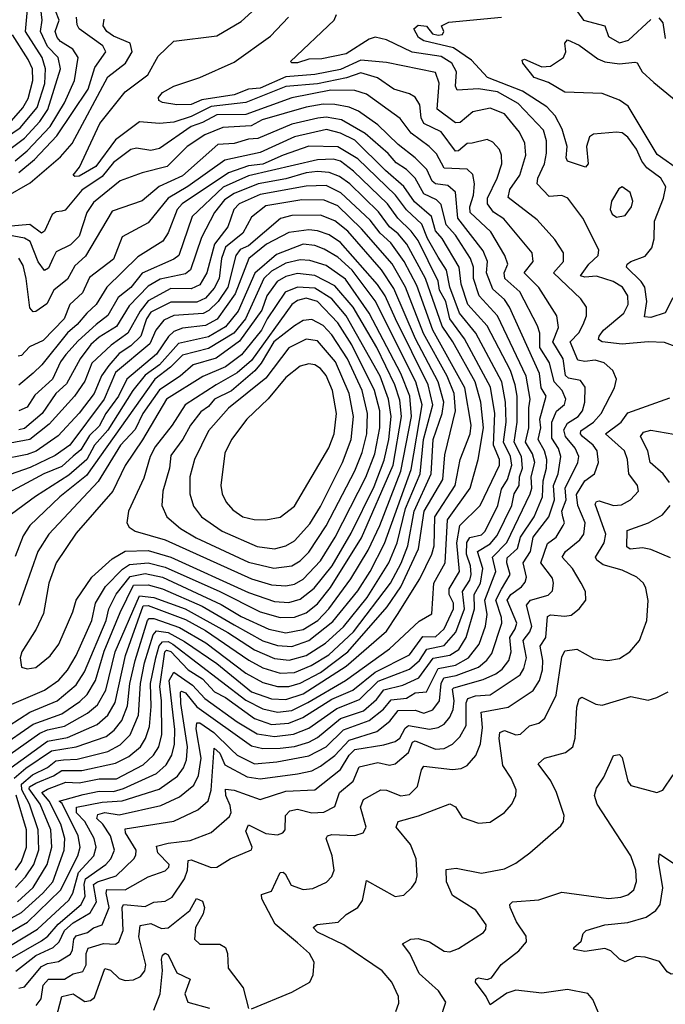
# Model space of a CAD drawing. Extents: x 1550320 to 1685906, y 509093 to 640511.
# Tile 459 of 532: x 1677699 to 1679945, y 588158 to 591586. Entities that reach past the tile are written whole.
import ezdxf

# ---------------------------------------------------------------- set-up
doc = ezdxf.new("R2010")
doc.units = 0

msp = doc.modelspace()

# ---------------------------------------------------------------- linework, layer by layer
at = {"layer": '0CON20XD'}
for points in [[(1677622.2, 591157.8), (1677699.8, 591210.2), (1677759.3, 591280.7), (1677786.1, 591363.9), (1677788.8, 591415), (1677776.2, 591455), (1677718.5, 591545), (1677727.1, 591635)], [(1677664.1, 591135.9), (1677715, 591174.3), (1677768.2, 591231.8), (1677796.6, 591273.4), (1677840.3, 591415), (1677832.8, 591455), (1677795, 591492.9), (1677771, 591545), (1677776.6, 591585), (1677770.7, 591635)], [(1677683.2, 591095), (1677725, 591130.1), (1677805, 591214.1), (1677855, 591297.2), (1677888.8, 591375), (1677901.5, 591455), (1677883.7, 591483.7), (1677840.5, 591510.5), (1677828.8, 591525), (1677822.2, 591545), (1677836.1, 591585), (1677822.7, 591617.3)], [(1677756, 588154), (1677772.8, 588177.2), (1677780.5, 588225), (1677799.1, 588245), (1677854.4, 588245), (1677885, 588264.5), (1677918.3, 588271.7), (1677930.1, 588295), (1677929.4, 588335), (1677936.9, 588353.1), (1677990.6, 588369.4), (1678032, 588368), (1678043.8, 588376.1), (1678058.5, 588415), (1678055.1, 588494.9), (1678060, 588505), (1678135, 588498.8), (1678165, 588513.2), (1678205, 588517.7), (1678229.3, 588530.7), (1678271.5, 588595), (1678282.6, 588625), (1678285, 588659), (1678295, 588661), (1678365, 588634.1), (1678384.3, 588635.7), (1678430.8, 588665), (1678504.6, 588695.4), (1678507.1, 588705), (1678485, 588761.2), (1678495, 588783.1), (1678555, 588752.6), (1678595, 588748.4), (1678614.3, 588755), (1678622.1, 588765), (1678623.7, 588815), (1678638.4, 588831.6), (1678665, 588837.8), (1678715, 588824.4), (1678757.2, 588827.2), (1678795, 588847.3), (1678811.2, 588895), (1678858.7, 588935), (1678880, 588985), (1678945, 589000.2), (1678985, 588991), (1679004.8, 588995.2), (1679050.9, 589035), (1679065, 589071), (1679074.1, 589075.9), (1679145, 589045.9), (1679175, 589048.9), (1679205, 589064.3), (1679230.2, 589089.8), (1679251.5, 589128.5), (1679252.5, 589207.5), (1679257.6, 589222.4), (1679285, 589232.6), (1679335, 589235.5), (1679439.6, 589305), (1679452.4, 589327.6), (1679461.6, 589365), (1679450.3, 589425), (1679473.6, 589455), (1679481, 589475), (1679462.3, 589547.7), (1679476.2, 589565), (1679537.4, 589582.6), (1679552.1, 589597.9), (1679556.3, 589625), (1679552.1, 589642.1), (1679512.3, 589695), (1679535, 589762.5), (1679564.7, 589785), (1679590, 589825), (1679593.8, 589835), (1679588.3, 589855), (1679584.9, 589875), (1679599.7, 589915), (1679596.1, 589955), (1679640, 590045), (1679643.8, 590065), (1679630.9, 590095), (1679597.1, 590135), (1679592.2, 590157.8), (1679605, 590181.8), (1679641.9, 590205), (1679657.2, 590225), (1679664.8, 590254.8), (1679666.5, 590306.5), (1679650, 590330), (1679608.5, 590338.5), (1679597.2, 590347.2), (1679589.2, 590405), (1679553.9, 590465), (1679573.4, 590515), (1679567.6, 590555), (1679504.3, 590654.3), (1679453.6, 590705), (1679485.2, 590745), (1679481.3, 590775), (1679383.5, 590893.5), (1679346.8, 590916.8), (1679325.9, 590945), (1679326.6, 590965), (1679359.7, 591035), (1679375.7, 591085), (1679375.3, 591115), (1679368.1, 591135), (1679345, 591160.4), (1679325, 591169.3), (1679273.1, 591156.9), (1679255, 591155.7), (1679225, 591130), (1679215, 591129.2), (1679165, 591196), (1679104.8, 591225), (1679096, 591245), (1679090.4, 591290.4), (1679075, 591316.7), (1679055, 591328.8), (1679000.6, 591345), (1678943.6, 591383.6), (1678885, 591402), (1678835.6, 591384.4), (1678735, 591363.5), (1678625, 591354.2), (1678485, 591298.6), (1678365, 591283.7), (1678295, 591249.5), (1678235, 591229.6), (1678185.2, 591225.2), (1678115, 591230.6), (1678031.9, 591168.1), (1677963.7, 591075), (1677905, 591042), (1677890.4, 591040.4), (1677884.3, 591045), (1677907.2, 591072.8), (1677977.3, 591225), (1678066.1, 591335), (1678144.7, 591395), (1678180.7, 591459.3), (1678235, 591511.8), (1678385, 591530), (1678469.4, 591580.6), (1678518.5, 591625)], [(1679624.8, 591634.8), (1679660.5, 591585), (1679734.4, 591565), (1679747.4, 591527.4), (1679785, 591506.4), (1679816.7, 591515), (1679895, 591586.9)], [(1677650.1, 590969.9), (1677735, 591018.1), (1677840.6, 591109.4), (1677881.7, 591155), (1678005, 591387.9), (1678066.3, 591435), (1678090, 591475), (1678083.4, 591505), (1678025, 591528.7), (1678001.8, 591545), (1677989.3, 591565), (1677992.2, 591587.8)], [(1677695, 591053.9), (1677750.1, 591099.9), (1677827.8, 591182.2), (1677937, 591345), (1677960.5, 591419.5), (1677998.2, 591475), (1677988.4, 591495), (1677905.4, 591555), (1677898.8, 591568.8), (1677896.7, 591595)], [(1678505, 588142), (1678645, 588200.4), (1678708, 588235), (1678719.7, 588260.3), (1678723.1, 588305), (1678706.5, 588335), (1678665, 588372.2), (1678587.1, 588437.1), (1678540.8, 588525), (1678540.1, 588539.9), (1678575, 588551.5), (1678605, 588616.7), (1678615, 588618.1), (1678621.8, 588611.8), (1678643, 588573), (1678685, 588557.9), (1678718.3, 588561.7), (1678766.6, 588583.4), (1678785, 588602.9), (1678792.7, 588625), (1678786.3, 588675), (1678765.4, 588735), (1678769.4, 588745), (1678785, 588749.3), (1678864.1, 588745.9), (1678894.2, 588755), (1678904.6, 588775.4), (1678884.8, 588845), (1678895, 588871.1), (1678955, 588905.3), (1678975, 588904.1), (1679025, 588883.8), (1679055, 588888.8), (1679083, 588917), (1679096.6, 588975), (1679105, 588987.3), (1679204.3, 588975.7), (1679235, 588978.8), (1679255, 588989.2), (1679285.5, 589024.5), (1679302.3, 589065), (1679308.6, 589121.4), (1679304.4, 589175), (1679335, 589181.1), (1679397.9, 589192.1), (1679485, 589250.9), (1679506.7, 589285), (1679517.6, 589322.4), (1679519.3, 589355), (1679509.3, 589405), (1679529.3, 589435), (1679535, 589508.5), (1679545.3, 589514.7), (1679595, 589509.3), (1679616.9, 589513.1), (1679645.5, 589535), (1679668.1, 589565), (1679666.9, 589595), (1679652.5, 589625), (1679621.7, 589675), (1679586.2, 589715), (1679598.1, 589735), (1679647.5, 589775), (1679661, 589795), (1679666.4, 589835), (1679640, 589895), (1679636.5, 589933.5), (1679665, 589980.9), (1679698.3, 590005), (1679713, 590045), (1679708.1, 590085), (1679694.4, 590105), (1679657.2, 590135), (1679649.5, 590145), (1679651, 590155), (1679694.5, 590185.5), (1679721.3, 590215), (1679768.2, 590305), (1679774.6, 590335), (1679762.7, 590365), (1679731.7, 590391.7), (1679701, 590401), (1679665, 590396.6), (1679640.9, 590400.9), (1679614, 590465), (1679643.6, 590496.4), (1679659.1, 590525), (1679671.2, 590555), (1679670.8, 590585), (1679651.2, 590615), (1679556.2, 590705), (1679590.9, 590745), (1679591.2, 590775), (1679561.1, 590821.1), (1679499, 590889), (1679397.6, 590967.6), (1679404.1, 590995), (1679439, 591045), (1679459.3, 591115), (1679456.4, 591156.4), (1679438.1, 591195), (1679385, 591259), (1679335, 591278.3), (1679275, 591265.7), (1679231.7, 591228.3), (1679215, 591227.2), (1679150.9, 591275), (1679158.3, 591365), (1679145, 591402.2), (1678975, 591437.4), (1678885, 591445.5), (1678815, 591413.5), (1678725, 591395.7), (1678625, 591387.6), (1678535, 591347.5), (1678495, 591344.1), (1678444.4, 591325), (1678332.6, 591307.4), (1678295, 591291.3), (1678245, 591290.2), (1678195, 591297.6), (1678182.3, 591305), (1678181.6, 591315), (1678195, 591332.9), (1678235.4, 591354.6), (1678325, 591384.6), (1678445, 591438), (1678571.2, 591528.8), (1678633.3, 591595)], [(1679884.8, 590465.2), (1679795, 590457.2), (1679725.2, 590465.2), (1679712.7, 590472.7), (1679714.3, 590485), (1679729.3, 590505), (1679800.8, 590565), (1679815.7, 590595), (1679814.8, 590624.8), (1679795.8, 590655), (1679763.6, 590675), (1679705, 590693.9), (1679665, 590690), (1679650.4, 590695), (1679678.6, 590735), (1679710.9, 590765), (1679713.2, 590785), (1679657.5, 590895), (1679606.2, 590965), (1679585, 590974.7), (1679541, 590971), (1679499.4, 591015), (1679501, 591035), (1679524.1, 591085), (1679531.8, 591121.8), (1679531.6, 591165), (1679521.5, 591201.5), (1679433.3, 591295), (1679361.1, 591335), (1679294.6, 591345.4), (1679221.1, 591341.1), (1679215.2, 591355.2), (1679218.5, 591405), (1679202.3, 591435), (1679165, 591458.6), (1679063.7, 591473.7), (1678975, 591516.3), (1678935, 591525.3), (1678915, 591519.2), (1678835, 591467.2), (1678750.2, 591449.8), (1678705, 591448.9), (1678665, 591436.6), (1678645.7, 591435.7), (1678641.1, 591441.1), (1678793.1, 591585), (1678800.6, 591605)], [(1679971.5, 590618.5), (1679944.2, 590565.8), (1679895, 590549.2), (1679872.1, 590552.1), (1679881.1, 590605), (1679873.6, 590655), (1679861.1, 590675), (1679809.7, 590725), (1679812.2, 590735), (1679825, 590744.4), (1679875, 590763.4), (1679898.2, 590791.8), (1679906.2, 590823.8), (1679907.6, 590885), (1679939, 590965), (1679947.1, 591005), (1679929.7, 591035), (1679881.2, 591071.2), (1679863.3, 591093.3), (1679845, 591135.4), (1679815, 591176.9), (1679795, 591192.1), (1679775, 591195.4), (1679695, 591187.5), (1679680.9, 591179.1), (1679670.5, 591145), (1679676.3, 591085), (1679667.6, 591072.4), (1679605, 591094), (1679600.5, 591105), (1679604, 591145), (1679586.1, 591205), (1679561.5, 591251.5), (1679533.1, 591283.1), (1679447.9, 591337.9), (1679326.4, 591385), (1679270.4, 591445), (1679208, 591488), (1679105, 591512.3), (1679085.9, 591525), (1679069.4, 591555), (1679085, 591567.9), (1679114.4, 591564.4), (1679135, 591536.7), (1679155, 591532.5), (1679169.4, 591535), (1679174.4, 591545), (1679165.7, 591565), (1679191.7, 591578.3), (1679375, 591595.4)], [(1679922.9, 591592.9), (1679936, 591575), (1679945, 591521.2)], [(1677662.4, 591225), (1677709.9, 591280.1), (1677727.5, 591312.5), (1677744.2, 591375), (1677742.6, 591415), (1677728.2, 591448.2), (1677673.7, 591533.7)], [(1679999.1, 591059.1), (1679916.7, 591116.7), (1679815.8, 591285.8), (1679785, 591305.9), (1679725, 591329.8), (1679595, 591334.6), (1679538, 591368), (1679488.1, 591385), (1679449.2, 591435), (1679446.7, 591445), (1679455, 591449.2), (1679515, 591422.5), (1679545.7, 591424.3), (1679591.2, 591455), (1679599.2, 591475), (1679595.8, 591505), (1679605, 591516.5), (1679645, 591497.2), (1679709.6, 591449.6), (1679735, 591439.2), (1679785, 591432.2), (1679839.1, 591439.1), (1679846.7, 591436.7), (1679864.7, 591405), (1679905, 591367.7), (1680055, 591244.8)], [(1677695, 588214.8), (1677715, 588219), (1677775, 588290.1), (1677795, 588300.4), (1677833.2, 588306.8), (1677875, 588332.6), (1677882.5, 588347.5), (1677886.5, 588385), (1677895, 588397), (1677935, 588408.2), (1677955, 588423.8), (1677985, 588435.3), (1678010, 588495), (1677999.6, 588545), (1678002.3, 588557.7), (1678065, 588556.1), (1678145, 588601.7), (1678205, 588623.1), (1678217.5, 588635), (1678218.8, 588645), (1678178.9, 588685), (1678175, 588708.8), (1678215, 588719.6), (1678291.4, 588728.6), (1678365, 588755.8), (1678428, 588812), (1678433.9, 588826.1), (1678430.5, 588850.5), (1678415.9, 588885), (1678415, 588906.9), (1678445, 588903.5), (1678535, 588871.2), (1678625, 588900.1), (1678725, 588904.4), (1678814.7, 588975.3), (1678845.4, 589025), (1678865, 589045.4), (1678965, 589061.1), (1679005, 589073.5), (1679021.5, 589085), (1679039.9, 589120.1), (1679051.7, 589128.3), (1679125, 589115.5), (1679155, 589121.9), (1679175, 589133.9), (1679195, 589157.6), (1679207, 589185), (1679210.3, 589215), (1679204.9, 589255), (1679209.5, 589260.5), (1679311.4, 589288.6), (1679355, 589308.8), (1679377.7, 589325), (1679400.3, 589355), (1679409, 589385), (1679403.6, 589435), (1679422.9, 589465), (1679427.9, 589485), (1679394.9, 589565), (1679407.2, 589585), (1679445, 589611.3), (1679457.4, 589627.4), (1679461.9, 589645), (1679450.6, 589695), (1679475.6, 589735), (1679485.4, 589785), (1679539.9, 589855), (1679559.9, 589915), (1679555.9, 589965), (1679571.8, 590005), (1679581.8, 590065), (1679573.4, 590093.4), (1679549.7, 590129.7), (1679550.4, 590185), (1679566.9, 590223.1), (1679593.8, 590246.2), (1679598.3, 590265), (1679586.3, 590295), (1679558.3, 590325), (1679542.1, 590392), (1679508.5, 590445), (1679508.4, 590495), (1679500.2, 590520.2), (1679439.2, 590639.2), (1679386.6, 590685), (1679384.2, 590705), (1679396.8, 590735), (1679386.8, 590765), (1679337.6, 590847.6), (1679265.5, 590915), (1679264.3, 590935), (1679277.8, 590975), (1679281.4, 591015), (1679275, 591047.5), (1679255, 591066.1), (1679175, 591069), (1679148.9, 591118.9), (1679123.7, 591145), (1679061.1, 591191.1), (1679022.8, 591242.8), (1678905, 591327), (1678865, 591340), (1678781.6, 591341.6), (1678645, 591314.1), (1678485, 591256.8), (1678385, 591255.6), (1678335, 591228.4), (1678295, 591214.6), (1678185, 591137.4), (1678155, 591130.8), (1678105, 591138.9), (1678085, 591134.2), (1678025, 591089), (1677985, 591040.9), (1677915, 590992.4), (1677856.8, 590923.2), (1677845, 590920), (1677825, 590917.7), (1677811.6, 590908.4), (1677785, 590850), (1677775, 590842.8), (1677733.3, 590873.4), (1677655, 590866.6)], [(1677685, 588274), (1677755, 588327.5), (1677815, 588355.4), (1677835.4, 588375), (1677855, 588415.1), (1677885, 588441.2), (1677943.9, 588476.1), (1677965.4, 588515), (1677955.4, 588575), (1677968.8, 588585), (1678034.1, 588605.9), (1678095.3, 588665), (1678103.1, 588676.9), (1678103.9, 588695), (1678066.2, 588755), (1678065, 588769.3), (1678235, 588795.2), (1678318.8, 588835), (1678354, 588866), (1678365, 588903.8), (1678375, 589050), (1678395, 589032.2), (1678412.4, 588992.3), (1678489.6, 588949.6), (1678535, 588942.8), (1678665, 588960.7), (1678715, 588970.6), (1678745, 588987.4), (1678795, 589024.2), (1678845, 589078.2), (1678941.5, 589108.5), (1678986, 589144), (1679015, 589181.3), (1679075, 589182), (1679105, 589172.1), (1679136.1, 589183.9), (1679159.5, 589215), (1679164.9, 589275.1), (1679174.3, 589295), (1679216.7, 589303.3), (1679295, 589332.2), (1679324.1, 589355.9), (1679340.9, 589379.1), (1679375.8, 589485), (1679375.4, 589505), (1679354.7, 589564.7), (1679375, 589603.5), (1679404.9, 589655), (1679393.1, 589695), (1679395, 589712.5), (1679430.6, 589745), (1679440.5, 589785), (1679488.5, 589855), (1679518.2, 589925), (1679519.7, 589980.3), (1679531.8, 590025), (1679532.4, 590055), (1679524.9, 590085), (1679502.1, 590125), (1679511.4, 590165), (1679508.3, 590195), (1679530.3, 590275), (1679512.9, 590305), (1679506.7, 590355), (1679403.1, 590585), (1679385, 590612.3), (1679345, 590647.8), (1679322.6, 590705), (1679325.8, 590745), (1679311.4, 590781.4), (1679223.3, 590895), (1679215, 590986.2), (1679188.8, 591008.8), (1679145.4, 591015.4), (1679134, 591024), (1679115.1, 591065.1), (1679075, 591105.2), (1679015, 591151.7), (1678945, 591220.9), (1678877.6, 591267.6), (1678845, 591282.2), (1678795, 591291), (1678755, 591292.2), (1678695, 591281.5), (1678541.8, 591238.2), (1678503.5, 591216.5), (1678405, 591211.1), (1678342.6, 591185), (1678281, 591145), (1678211.8, 591075), (1678125, 591053.8), (1678047.9, 591025), (1677955, 590949.4), (1677932.6, 590915), (1677905, 590833.2), (1677875, 590802.3), (1677825, 590777.9), (1677814.2, 590755)], [(1677665, 588316.5), (1677775, 588378.8), (1677796.9, 588395), (1677832.5, 588437.5), (1677912.2, 588505), (1677925.9, 588535), (1677922.8, 588575), (1677927.5, 588595), (1677998.7, 588645), (1678015.9, 588665), (1678028.4, 588695), (1678014.5, 588745), (1677988.3, 588785), (1677966.8, 588805), (1677971, 588819), (1677995, 588826.4), (1678045, 588817.7), (1678189.3, 588850.7), (1678255, 588880.7), (1678305, 588920.8), (1678320.7, 588955), (1678330.1, 589015), (1678312.7, 589117.3), (1678315, 589138.3), (1678325, 589138.4), (1678374.2, 589104.2), (1678434.4, 589045), (1678455.3, 589025), (1678515, 588995.5), (1678592.7, 589002.7), (1678705, 589023.1), (1678765, 589054), (1678825, 589113.9), (1678914, 589146), (1678964, 589186), (1678991.6, 589218.4), (1679045, 589224.1), (1679075, 589242.1), (1679114, 589246), (1679155, 589327.8), (1679215, 589338.8), (1679260.5, 589365), (1679297.5, 589412.5), (1679319, 589475), (1679324.9, 589515.1), (1679317.5, 589565), (1679355.6, 589665), (1679343.5, 589715), (1679393.9, 589766.1), (1679475, 589935.3), (1679481, 589955), (1679477.9, 589995), (1679490.5, 590045), (1679483, 590075), (1679458.3, 590115), (1679470, 590165), (1679469.5, 590235), (1679475.1, 590265), (1679460.5, 590345), (1679361.1, 590555), (1679297.5, 590625), (1679277.7, 590685), (1679277.4, 590725), (1679267.3, 590755), (1679215, 590836.7), (1679182.1, 590872.1), (1679165, 590942.9), (1679148.9, 590958.9), (1679105, 590980.2), (1679074.9, 591034.9), (1679044.6, 591064.6), (1679008.5, 591088.5), (1678980.9, 591120.9), (1678900.7, 591190.7), (1678817.7, 591237.7), (1678765, 591247.1), (1678736.2, 591243.8), (1678645, 591222.3), (1678527.1, 591172.9), (1678495, 591170.6), (1678445, 591154.9), (1678387.6, 591152.4), (1678265, 591042.4), (1678184.4, 591005.6), (1678124.5, 590955.5), (1678020.6, 590919.4), (1677927.5, 590762.5), (1677890.8, 590729.2), (1677865, 590683.2), (1677817.8, 590645), (1677792.5, 590597.5), (1677755, 590570.7), (1677745, 590569.6), (1677733.5, 590583.5), (1677721.3, 590685), (1677710.1, 590730.1), (1677695.9, 590755.9)], [(1677666.7, 588363.3), (1677760.8, 588419.2), (1677869, 588521), (1677883.5, 588545), (1677903, 588617), (1677957.1, 588675), (1677964.3, 588705), (1677958.1, 588735), (1677925.6, 588795), (1677896.4, 588825), (1677896, 588844), (1677985, 588862.2), (1678055, 588866), (1678183.4, 588906.6), (1678247.3, 588952.7), (1678268.3, 588981.7), (1678279, 589009), (1678282.5, 589055), (1678258.9, 589205), (1678257.5, 589245), (1678262.1, 589247.9), (1678275, 589242.1), (1678315, 589194.4), (1678505, 589058.6), (1678545, 589049.1), (1678605, 589049.9), (1678655, 589056), (1678705, 589071.2), (1678735, 589086.8), (1678815, 589152.9), (1678895, 589180.2), (1678940.4, 589219.6), (1678965, 589252.8), (1679031.3, 589268.7), (1679087.9, 589295), (1679137.2, 589362.8), (1679195, 589373.8), (1679226.7, 589393.3), (1679252.5, 589435), (1679281.6, 589535), (1679279.6, 589585), (1679301.6, 589625), (1679310.5, 589675), (1679291, 589735), (1679335, 589761.2), (1679359.5, 589790.5), (1679411, 589895), (1679419, 589935), (1679436.3, 589965), (1679438, 589995), (1679448.1, 590025), (1679444.1, 590065), (1679418.6, 590115), (1679429.3, 590185), (1679428.9, 590275), (1679422.5, 590315), (1679405.8, 590365), (1679325, 590521), (1679258.2, 590595), (1679234.2, 590665), (1679228.2, 590725), (1679168.6, 590825), (1679145, 590851.2), (1679131.1, 590901.1), (1679072.7, 590952.7), (1679035.6, 591005.6), (1678971.9, 591061.9), (1678865, 591166.4), (1678815, 591191.5), (1678766, 591204), (1678655, 591178.4), (1678535, 591124.6), (1678412.9, 591097.1), (1678283.9, 591006.1), (1678215, 590965.4), (1678145, 590879.2), (1678055, 590830.3), (1678025, 590752.8), (1677941, 590689), (1677916.8, 590635), (1677873.3, 590595), (1677853.7, 590545), (1677780.2, 590469.8), (1677732.8, 590447.2), (1677705, 590417.5), (1677693.1, 590415)], [(1677643, 588397), (1677726.2, 588443.8), (1677841, 588555), (1677900.3, 588675), (1677908.6, 588705), (1677901.6, 588745), (1677846.7, 588856.7), (1677835.7, 588865), (1677918.9, 588888.9), (1677975, 588900.6), (1678025, 588899.2), (1678060.3, 588909.7), (1678175, 588961.4), (1678208.1, 588991.9), (1678228.1, 589025), (1678236.7, 589063.3), (1678238, 589115), (1678218.8, 589285), (1678235, 589314.8), (1678299.5, 589269.5), (1678342.3, 589222.3), (1678455, 589142.1), (1678525, 589100.2), (1678585, 589090.6), (1678651, 589099), (1678705, 589119.9), (1678801.8, 589188.2), (1678880.8, 589219.2), (1678946.4, 589283.6), (1679055.2, 589324.8), (1679089.7, 589355), (1679115, 589394.9), (1679175, 589407.8), (1679216.5, 589453.5), (1679246, 589535), (1679238.7, 589595), (1679264.4, 589635), (1679269.4, 589655), (1679267, 589685), (1679253.6, 589725), (1679254.1, 589765.9), (1679265, 589783), (1679305, 589792.6), (1679317.8, 589805), (1679362.7, 589895), (1679375, 589951.3), (1679396, 589985), (1679410.6, 590035), (1679406.2, 590065), (1679382.5, 590115), (1679390.9, 590185), (1679389.1, 590255), (1679376, 590325), (1679285.1, 590495.1), (1679228.4, 590565), (1679195.3, 590655), (1679184.1, 590714.1), (1679155, 590759.4), (1679117.6, 590825), (1679097.9, 590875), (1679043.9, 590923.9), (1679005.7, 590975), (1678875, 591102.4), (1678805, 591144.1), (1678705, 591146.2), (1678614.9, 591115.1), (1678545, 591083.1), (1678495, 591077.3), (1678425, 591052.8), (1678263.8, 590945), (1678246, 590925), (1678215.4, 590844.6), (1678196.2, 590815), (1678109.6, 590760.4), (1678001.5, 590655), (1677964.9, 590595.1), (1677931.7, 590565), (1677898.8, 590525), (1677865, 590496.2), (1677775.9, 590385), (1677745, 590355.2), (1677695, 590314.2)], [(1677619.2, 588430.8), (1677705, 588477.4), (1677779.4, 588545), (1677813.4, 588585), (1677853.8, 588695), (1677855.6, 588735), (1677841.4, 588785), (1677801, 588865), (1677776.1, 588895), (1677795, 588906.7), (1677858.7, 588931.3), (1677905, 588929.7), (1677975, 588942.9), (1678035, 588942.7), (1678127.8, 588992.2), (1678164.5, 589025), (1678182.6, 589055), (1678192.6, 589097.4), (1678192.2, 589215), (1678186, 589265), (1678203.3, 589385), (1678209.3, 589390.7), (1678225, 589386.1), (1678285, 589322.2), (1678335, 589291.4), (1678376.2, 589246.2), (1678415, 589226.1), (1678515, 589153), (1678575, 589132.7), (1678635, 589136.4), (1678683.4, 589156.6), (1678785, 589221.1), (1678858, 589252), (1678935.1, 589314.9), (1679055, 589374.5), (1679101.6, 589438.4), (1679145, 589437.3), (1679175.1, 589465), (1679208, 589535), (1679207.7, 589555), (1679193.1, 589585), (1679193, 589605), (1679228.4, 589665), (1679219, 589765), (1679230, 589825), (1679301.2, 589895), (1679368.5, 590035), (1679367.8, 590055), (1679347.3, 590105), (1679351.4, 590215), (1679336.5, 590306.5), (1679246.6, 590475), (1679195.3, 590545), (1679180.8, 590605), (1679159.2, 590645), (1679154.4, 590675.6), (1679085, 590817.6), (1679060.6, 590850.6), (1679013.8, 590895), (1678978.6, 590945), (1678859.6, 591059.6), (1678815, 591093.3), (1678790.5, 591100.5), (1678735, 591099), (1678495, 591042.7), (1678407, 591003), (1678298.7, 590901.3), (1678251.7, 590765), (1678235, 590752.1), (1678125, 590703.5), (1678085, 590654.2), (1678041.3, 590618.7), (1678005, 590556.9), (1677964.8, 590525.2), (1677901.6, 590468.4), (1677859.6, 590420.4), (1677841, 590395), (1677812.6, 590335), (1677750.8, 590279.2), (1677725, 590237.4), (1677695, 590224.8)], [(1677691.3, 588515), (1677744.9, 588565.1), (1677794.7, 588645.3), (1677810, 588705), (1677806.8, 588765), (1677769.9, 588855), (1677731.9, 588908.1), (1677732.5, 588915), (1677755, 588928.1), (1677816.7, 588953.3), (1677845, 588971.7), (1677915, 588972.2), (1678032.1, 588997.9), (1678078.7, 589021.3), (1678118.6, 589055), (1678136.6, 589083.4), (1678150.2, 589125), (1678156, 589195), (1678153.5, 589275), (1678171.8, 589365), (1678184.3, 589405.7), (1678195, 589419.6), (1678215, 589421), (1678231.9, 589411.9), (1678485, 589216.9), (1678545, 589186.5), (1678595, 589174.7), (1678645, 589181.4), (1678701.6, 589208.4), (1678831.7, 589285), (1678984.7, 589395.3), (1679088, 589492), (1679132.4, 589517.6), (1679139.5, 589625), (1679178.6, 589695), (1679186.7, 589845), (1679266, 589955), (1679293.8, 590055), (1679312.2, 590165), (1679303.3, 590255), (1679283.5, 590325), (1679205.4, 590465), (1679168.8, 590518.8), (1679111.1, 590685), (1679045.8, 590805), (1679015, 590840.6), (1678985.7, 590865), (1678946.9, 590916.9), (1678847.2, 591015), (1678810.8, 591040.8), (1678775, 591054.4), (1678735, 591058.2), (1678695, 591053.8), (1678625, 591032.4), (1678528.8, 591015), (1678445, 590981.8), (1678411.1, 590958.9), (1678376.5, 590915), (1678331.5, 590828.5), (1678292.8, 590715), (1678275, 590701.7), (1678187.2, 590682.8), (1678145, 590658.5), (1678079.8, 590590.2), (1678035, 590518.3), (1677975, 590481.4), (1677946, 590455), (1677908.8, 590405), (1677861.7, 590318.3), (1677824.8, 590285.2), (1677777.2, 590215), (1677715, 590162.9), (1677695, 590158.8)], [(1677684.5, 588565), (1677718.3, 588601.7), (1677747.3, 588645), (1677765, 588695.6), (1677763.4, 588765), (1677732.4, 588855), (1677706.1, 588905), (1677705, 588925), (1677742.9, 588957.1), (1677795, 588982.4), (1677824.1, 589005.9), (1677850.8, 589009.2), (1677898.3, 589011.7), (1678005, 589038.5), (1678048.1, 589061.9), (1678083.2, 589096.8), (1678112.4, 589165), (1678118.8, 589275), (1678133.2, 589346.8), (1678163.5, 589445), (1678175, 589458.2), (1678215, 589453.2), (1678271.7, 589421.7), (1678385, 589344.7), (1678505, 589245.6), (1678575, 589221.9), (1678625, 589219.2), (1678685, 589239), (1678834.7, 589335.3), (1678975, 589457.7), (1679013.6, 589515), (1679090.9, 589639.1), (1679132.9, 589725), (1679140.2, 589755), (1679143, 589855), (1679213.3, 589965), (1679231.2, 590055), (1679265.4, 590145), (1679269, 590175), (1679247.1, 590305), (1679136.5, 590505), (1679080.5, 590660.5), (1679036.4, 590745), (1678990, 590810), (1678952.9, 590842.9), (1678917.9, 590887.9), (1678816.5, 590983.5), (1678765, 591009.4), (1678695, 591006.7), (1678535, 590977.6), (1678462.1, 590945), (1678444.1, 590925), (1678423, 590865), (1678376, 590805), (1678349.3, 590705), (1678325, 590663.8), (1678295, 590649), (1678225, 590650.9), (1678145, 590607.5), (1678117.9, 590572.1), (1678074.8, 590495.2), (1678017.4, 590452.6), (1677949.8, 590390.2), (1677925, 590327.4), (1677889, 590275), (1677801.5, 590178.5), (1677734.1, 590125), (1677665, 590111.9)], [(1679775, 590899.4), (1679805, 590904.4), (1679827.3, 590935), (1679831.5, 590955), (1679822.9, 590985), (1679795, 591004), (1679782.8, 590997.2), (1679757.5, 590955), (1679753.1, 590925), (1679759.8, 590909.8), (1679775, 590899.4)], [(1677679.6, 588945), (1677719.7, 588980.3), (1677809.1, 589040.9), (1677895.3, 589055), (1677999.2, 589090.8), (1678027.3, 589112.7), (1678053.8, 589146.2), (1678073.1, 589196.9), (1678082.2, 589275), (1678100.7, 589355), (1678142.9, 589495), (1678149.2, 589500.9), (1678165, 589501), (1678255, 589469.9), (1678346.3, 589416.3), (1678485, 589310.6), (1678545, 589278.2), (1678595, 589264.4), (1678635, 589264.7), (1678675, 589275.8), (1678745, 589313.7), (1678840.1, 589385), (1678977.6, 589542.4), (1679025, 589611.7), (1679086.1, 589743.9), (1679106.3, 589875), (1679170.7, 589985), (1679178.3, 590071.7), (1679214.7, 590225), (1679210.4, 590285), (1679186.1, 590345), (1679104.1, 590494.1), (1679041.3, 590655), (1678995, 590735.9), (1678887.8, 590857.8), (1678805, 590938.5), (1678758.4, 590958.4), (1678680.5, 590959.5), (1678555, 590937.8), (1678505, 590898.7), (1678475, 590843.5), (1678415, 590794.8), (1678400.6, 590755), (1678392.8, 590685), (1678375, 590651.6), (1678345, 590617.1), (1678315, 590602.9), (1678225, 590602.4), (1678155, 590567.9), (1678139.3, 590545), (1678119.5, 590485), (1678085, 590451.3), (1678045, 590423.7), (1678008.2, 590381.8), (1677983.2, 590346.8), (1677957.2, 590285), (1677905, 590216.5), (1677832.5, 590137.5), (1677756.1, 590083.9), (1677725, 590071.9), (1677535, 590034.8)], [(1677656.4, 588973.6), (1677795, 589074.5), (1677865, 589087.5), (1677968.1, 589131.9), (1678005.2, 589165), (1678030.9, 589209.1), (1678067, 589373), (1678128.7, 589545), (1678145, 589546.2), (1678275, 589497.6), (1678345, 589460.1), (1678496.2, 589356.2), (1678545, 589329.3), (1678605, 589311), (1678655, 589313.6), (1678712.5, 589337.4), (1678773.8, 589375), (1678860, 589455), (1678989, 589625), (1679026.4, 589693.6), (1679049.3, 589755), (1679070.6, 589875), (1679130.8, 590005), (1679137.1, 590125), (1679168.8, 590215), (1679174.5, 590255), (1679155.1, 590325.1), (1679075.5, 590475), (1679000.8, 590650.8), (1678958, 590715), (1678840.1, 590850.1), (1678795, 590886.3), (1678745, 590906), (1678645, 590904.4), (1678605.5, 590894.5), (1678495, 590799), (1678465.7, 590785.7), (1678450.5, 590765), (1678422.4, 590655), (1678389.4, 590605), (1678356.7, 590573.3), (1678336.5, 590563.5), (1678235, 590556.4), (1678200.3, 590539.7), (1678172.8, 590505), (1678151.7, 590458.3), (1678032.1, 590357.9), (1677992.5, 590265), (1677872.5, 590105), (1677821.6, 590068.5), (1677735, 590026.8), (1677498.6, 589945)], [(1677814.2, 590755), (1677799.1, 590720.9), (1677785, 590712.9), (1677763, 590743), (1677735, 590813.7), (1677715, 590826), (1677485, 590868.5)], [(1677645.3, 589014.7), (1677768.1, 589101.9), (1677795, 589114.2), (1677855, 589126), (1677935, 589171.2), (1677969, 589201), (1677997.9, 589252.1), (1678030.9, 589385), (1678115, 589580.9), (1678165.1, 589575.1), (1678274.8, 589535), (1678422.8, 589452.8), (1678515, 589392.7), (1678585, 589362.7), (1678636.4, 589356.4), (1678695, 589372), (1678762.3, 589415), (1678825, 589472.6), (1678907.1, 589575), (1678983.2, 589695), (1679011.8, 589765), (1679041.1, 589885), (1679091.8, 590005), (1679103.6, 590125), (1679135.7, 590245), (1679120.3, 590315), (1679005.9, 590545), (1678970.1, 590625), (1678943.9, 590663.9), (1678815, 590810.2), (1678775, 590837), (1678735, 590851.1), (1678704.2, 590854.2), (1678635, 590845.9), (1678557, 590805), (1678496.1, 590755), (1678448.3, 590631.7), (1678386.2, 590543.8), (1678345, 590521.6), (1678265, 590512.2), (1678235, 590500.8), (1678216.1, 590483.9), (1678175, 590421.5), (1678071, 590335), (1678042.4, 590275), (1677997.7, 590215), (1677975, 590171), (1677941.8, 590138.2), (1677911.1, 590088.9), (1677885, 590066.4), (1677845, 590030.7), (1677782.5, 590005), (1677627.8, 589922.2)], [(1677627.7, 589052.3), (1677745, 589133.9), (1677845, 589169.9), (1677907.7, 589212.3), (1677933.3, 589236.7), (1677962.4, 589285), (1677992.6, 589387.4), (1678047.6, 589522.4), (1678095, 589618), (1678145, 589618.8), (1678195.3, 589605), (1678333.9, 589543.9), (1678445, 589479.7), (1678545, 589423.9), (1678595, 589407.5), (1678645, 589403.7), (1678705, 589424.4), (1678788.5, 589491.5), (1678875, 589598.2), (1678918, 589665), (1678967.7, 589762.3), (1679060.2, 590019.8), (1679098.7, 590245), (1679076.9, 590325), (1678935, 590607.3), (1678855, 590714.6), (1678805, 590759.5), (1678757.8, 590787.8), (1678725, 590800.4), (1678685, 590805.1), (1678591.7, 590768.3), (1678516.4, 590703.6), (1678458.2, 590571.8), (1678415, 590517.5), (1678355, 590481.9), (1678251.5, 590458.5), (1678185.1, 590385), (1678135, 590348.2), (1678092.6, 590295), (1678005, 590157.6), (1677958.7, 590105), (1677932.1, 590055), (1677869, 590001), (1677753.5, 589926.5), (1677670.6, 589865)], [(1677624.4, 589105.6), (1677734.2, 589175.8), (1677829, 589215), (1677895, 589270), (1677924, 589316), (1677998.9, 589495), (1678008.4, 589535), (1678033.7, 589586.3), (1678082.8, 589647.2), (1678135, 589657.7), (1678195, 589645.3), (1678399.8, 589549.8), (1678468.9, 589508.9), (1678566, 589464), (1678625, 589451.6), (1678685, 589462.6), (1678735.5, 589495), (1678774.5, 589535.5), (1678850.8, 589639.2), (1678910.9, 589739.1), (1678951.3, 589825), (1679025, 590014.2), (1679061.4, 590205), (1679055.8, 590275.8), (1679024.9, 590355), (1678915, 590564.1), (1678832.4, 590682.4), (1678765, 590731.1), (1678707.8, 590747.8), (1678675, 590750.5), (1678625, 590738.7), (1678575, 590711), (1678548.4, 590685), (1678484.3, 590545), (1678443.8, 590495), (1678355, 590441.6), (1678265, 590418.2), (1678223.7, 590376.3), (1678168.8, 590335), (1677930.6, 589999.4), (1677838.3, 589925), (1677733.9, 589825), (1677710.9, 589789.1), (1677682.5, 589717.5)], [(1677655, 589195.6), (1677785, 589252), (1677835, 589287), (1677865, 589321.2), (1677895, 589372.2), (1677949.4, 589495), (1677962.3, 589555), (1677997.3, 589612.7), (1678056.6, 589673.4), (1678081.1, 589688.9), (1678145, 589695.5), (1678205, 589680.7), (1678395, 589595.5), (1678534.7, 589525), (1678605, 589504.9), (1678655, 589506.2), (1678695, 589521.2), (1678735, 589553), (1678780.1, 589609.9), (1678888.2, 589781.8), (1678998.4, 590035), (1679027.2, 590205), (1679021.5, 590261.5), (1679003.9, 590315), (1678940.8, 590445), (1678859.1, 590585), (1678795, 590659.9), (1678725, 590696.3), (1678665, 590703.2), (1678625, 590692.6), (1678594.8, 590675), (1678558.8, 590625), (1678540.9, 590575), (1678463.1, 590466.9), (1678382.4, 590407.6), (1678301.6, 590385), (1678257.3, 590345), (1678185, 590297.6), (1678126.6, 590215), (1678100.7, 590159.3), (1678049.5, 590105), (1677971.7, 589978.3), (1677799.6, 589795), (1677762.2, 589735), (1677695, 589546.4)], [(1677725, 589326.7), (1677755, 589331.2), (1677805, 589370.9), (1677835, 589412.2), (1677883.9, 589525), (1677895.2, 589565), (1677949.6, 589645), (1678020.8, 589709.2), (1678065, 589735.7), (1678145, 589737.7), (1678225, 589715.1), (1678495, 589592.1), (1678585, 589561.1), (1678635, 589556.9), (1678675, 589569.1), (1678723.5, 589606.5), (1678786, 589685), (1678851.4, 589798.6), (1678931.4, 589961.4), (1678967.2, 590052.8), (1678983.3, 590125), (1678991, 590205), (1678982.2, 590265), (1678952.7, 590345), (1678834.7, 590555.3), (1678785, 590614.1), (1678725, 590651.3), (1678665, 590655.1), (1678622.7, 590637.3), (1678559.9, 590545), (1678539.6, 590505), (1678470, 590420), (1678415, 590378.1), (1678335.8, 590344.2), (1678209.3, 590265), (1678126.2, 590123.8), (1678065, 590033.8), (1678022.3, 589945), (1677895, 589798.4), (1677825.2, 589695), (1677800.2, 589625), (1677781.6, 589518.4), (1677755.8, 589464.2), (1677705.5, 589385), (1677700, 589365), (1677705, 589332.5), (1677725, 589326.7)], [(1678625, 589614.9), (1678655, 589621.4), (1678685, 589637.8), (1678745, 589702), (1678795.9, 589785), (1678903.1, 589993.1), (1678934, 590075), (1678951.1, 590165), (1678951.1, 590225), (1678933.3, 590295), (1678854.5, 590454.5), (1678805, 590530.5), (1678735, 590604.9), (1678695, 590616.3), (1678665, 590608.9), (1678645, 590594.2), (1678505, 590400.1), (1678455, 590356.3), (1678382.6, 590315), (1678273.9, 590245), (1678229, 590175), (1678170.3, 590099.7), (1678152.1, 590065), (1678130.1, 589989.9), (1678077.5, 589875), (1678070.8, 589835), (1678079.7, 589819.8), (1678100.6, 589805), (1678205, 589774.8), (1678505, 589639.3), (1678575, 589618.5), (1678625, 589614.9)], [(1678583.2, 589676.8), (1678645, 589684.4), (1678675, 589702.5), (1678705, 589732.3), (1678765, 589823.8), (1678864.9, 590015.1), (1678890.5, 590079.5), (1678906.5, 590145), (1678909.3, 590215), (1678890.1, 590295), (1678839.6, 590405), (1678785, 590489.2), (1678755, 590521.4), (1678715, 590543), (1678685, 590539.5), (1678655, 590520), (1678583.3, 590465), (1678539.2, 590390.7), (1678516.5, 590363.5), (1678435.5, 590294.5), (1678376.4, 590265), (1678355, 590239.3), (1678328.4, 590221.6), (1678292.8, 590175), (1678265.8, 590125.8), (1678225, 590069.2), (1678219.8, 590025), (1678197, 589945), (1678192.9, 589895), (1678210.3, 589855), (1678258.2, 589815), (1678312.4, 589782.4), (1678495, 589698.1), (1678583.2, 589676.8)], [(1678585, 589743.8), (1678624.5, 589755), (1678655, 589772), (1678708.5, 589831.5), (1678745, 589891.6), (1678822.1, 590045), (1678852.2, 590125), (1678859.7, 590205), (1678845.1, 590285.1), (1678797.9, 590395), (1678735, 590467.8), (1678695, 590474.1), (1678635, 590444.4), (1678555, 590338.1), (1678425, 590233.6), (1678355.7, 590155), (1678306.6, 590055), (1678291.1, 589995), (1678290.5, 589935), (1678303, 589893), (1678330.9, 589855), (1678403.2, 589805), (1678525, 589751.6), (1678585, 589743.8)], [(1679978.9, 590448.9), (1679942.3, 590462.3), (1679884.8, 590465.2)], [(1678555, 589844.7), (1678605, 589853.9), (1678655, 589892.7), (1678773.9, 590096.1), (1678793.1, 590145), (1678801, 590215), (1678786.9, 590295), (1678765, 590347.5), (1678745, 590372.1), (1678725, 590384.3), (1678705, 590388.3), (1678675, 590380.5), (1678625, 590340.8), (1678563.5, 590266.5), (1678489.1, 590195), (1678435, 590124.5), (1678412.8, 590077.2), (1678398.4, 589965), (1678403.4, 589935), (1678416.8, 589906.8), (1678440.1, 589880.1), (1678475, 589855.8), (1678514.1, 589845.9), (1678555, 589844.7)], [(1679007, 588133), (1679018.3, 588161.7), (1679016.4, 588185), (1678993.4, 588235), (1678960.3, 588275), (1678826.2, 588365), (1678735, 588408.9), (1678720, 588425), (1678733.9, 588436.1), (1678806.3, 588443.6), (1678835, 588470.4), (1678875.2, 588494.8), (1678890.8, 588519.2), (1678905, 588588.9), (1679005, 588533.1), (1679035, 588538), (1679062.5, 588565), (1679076.7, 588585), (1679081.8, 588605), (1679077.6, 588665), (1679058.6, 588715), (1679008.5, 588775), (1679015, 588794.4), (1679085.8, 588814.2), (1679195, 588855.5), (1679215, 588845.7), (1679238.3, 588808.3), (1679295, 588788.6), (1679335, 588792.5), (1679385, 588825.6), (1679410.6, 588855), (1679424.3, 588885), (1679425.6, 588905), (1679409.1, 588945), (1679379.6, 588989.6), (1679366.4, 589083.6), (1679368.9, 589105), (1679385, 589111.1), (1679425, 589096.6), (1679441.3, 589098.7), (1679472, 589128), (1679505, 589136.6), (1679525.9, 589154.1), (1679565.7, 589234.3), (1679585, 589366.7), (1679595, 589388.9), (1679636.7, 589395), (1679695, 589362.3), (1679745, 589354.6), (1679785, 589362.1), (1679821.9, 589385), (1679855.7, 589424.3), (1679880.4, 589495), (1679885.4, 589564.6), (1679877.6, 589607.6), (1679869.4, 589625), (1679845.8, 589645), (1679795, 589669.4), (1679728.4, 589688.4), (1679706.7, 589705), (1679701.5, 589715), (1679732.6, 589765), (1679737.9, 589795), (1679700.8, 589899.2), (1679705, 589909.2), (1679715, 589910.8), (1679765, 589894.8), (1679792.5, 589897.5), (1679823.3, 589915), (1679851.5, 589945), (1679848.5, 589965), (1679818.2, 590005), (1679813.3, 590055), (1679802.9, 590085), (1679736.5, 590145), (1679791.2, 590185), (1679815, 590217.1), (1679960.4, 590269.6)], [(1679959.2, 589975), (1679937, 590005), (1679892.6, 590045), (1679884, 590085), (1679858.4, 590135), (1679869.6, 590150.4), (1679895, 590157.3), (1679975, 590143.8)], [(1679962.6, 589712.6), (1679895, 589741.9), (1679865, 589747.6), (1679822.7, 589742.7), (1679810.5, 589750.5), (1679812.5, 589807.5), (1679886.4, 589835), (1679935, 589862.9), (1679962.1, 589895)], [(1679141.8, 588045), (1679181.5, 588165), (1679156.2, 588205), (1679088.2, 588265), (1679055.7, 588335), (1679030.9, 588369.1), (1679059.4, 588385), (1679085, 588386.6), (1679124.1, 588375), (1679175, 588342.6), (1679195, 588341.1), (1679225, 588352.7), (1679311.9, 588408.1), (1679320.6, 588419.4), (1679321.2, 588435), (1679285.4, 588485.4), (1679205, 588536.8), (1679183.1, 588585), (1679182.6, 588627.4), (1679217.5, 588632.5), (1679305, 588615.2), (1679385, 588630), (1679425, 588650), (1679473.1, 588685), (1679581.1, 588778.9), (1679590.6, 588795), (1679592.5, 588815), (1679566.9, 588895), (1679546.3, 588936.3), (1679502.5, 588995), (1679524.3, 589015), (1679597.1, 589035), (1679623.5, 589055), (1679631.6, 589085), (1679637.1, 589192.9), (1679645, 589221.4), (1679655, 589227.8), (1679702.9, 589202.9), (1679725, 589199.1), (1679825, 589230), (1679885, 589217.5), (1679915, 589225.8), (1679955, 589245.8)], [(1679732.2, 588082.2), (1679693.1, 588175), (1679675, 588195.6), (1679605, 588210), (1679515, 588196.4), (1679425, 588206.7), (1679393.1, 588196.9), (1679335, 588155.7), (1679321.6, 588185), (1679284.7, 588235), (1679285.8, 588245), (1679295, 588250), (1679325, 588244.5), (1679339.8, 588250.2), (1679373.9, 588296.1), (1679435.2, 588344.8), (1679462.5, 588375), (1679460.4, 588395), (1679427.3, 588445), (1679405.7, 588495), (1679403.8, 588505), (1679413.3, 588515), (1679505, 588521.6), (1679585, 588548.2), (1679746.7, 588526.7), (1679790.7, 588530.7), (1679815, 588539.6), (1679835, 588557.1), (1679844.7, 588585.3), (1679842.2, 588625), (1679824.7, 588675), (1679708.2, 588855), (1679699.1, 588885), (1679705, 588911.2), (1679731.3, 588948.7), (1679765, 589023.8), (1679785, 589027.5), (1679795, 589016.9), (1679814.2, 588935), (1679825, 588919.5), (1679915, 588895.7), (1679936.6, 588903.4), (1679972.7, 588957.3)], [(1677683.8, 588625), (1677705, 588655.3), (1677721.7, 588705), (1677722.2, 588765), (1677686.3, 588886.3)], [(1679815, 588442.6), (1679878.8, 588461.2), (1679912, 588485), (1679927.5, 588505), (1679936.4, 588563.6), (1679921.4, 588655), (1679925, 588681.4), (1679985, 588641.2)], [(1677825, 588110), (1677844.6, 588185.4), (1677884.2, 588194.2), (1677902.5, 588182.5), (1677925, 588167.8), (1677945, 588171.3), (1677958.3, 588181.7), (1677995, 588282.8), (1678015, 588277.4), (1678045, 588248.4), (1678065, 588240.4), (1678095, 588243.1), (1678118.5, 588255), (1678134, 588275), (1678137.6, 588295), (1678113.3, 588393.2), (1678117.5, 588432.5), (1678155, 588438.9), (1678192, 588422), (1678215, 588424.8), (1678290, 588485), (1678313.5, 588526.5), (1678335, 588517.3), (1678341, 588495), (1678336.9, 588473.1), (1678310.3, 588425), (1678306.8, 588385), (1678325, 588367.7), (1678395, 588367.1), (1678415, 588355.5), (1678421.8, 588335), (1678423.8, 588283.8), (1678475.8, 588215.8), (1678495, 588143.3)], [(1680097.7, 588155), (1680088.9, 588185), (1680038.9, 588258.9), (1680007.8, 588267.8), (1679965, 588262.7), (1679951.2, 588271.2), (1679925, 588306.6), (1679875, 588322.7), (1679843.8, 588325), (1679805, 588306.2), (1679785.6, 588315), (1679755, 588344.4), (1679735, 588352.5), (1679665, 588342.4), (1679628.8, 588348.8), (1679625.8, 588355), (1679652.5, 588377.5), (1679659.4, 588405), (1679669.2, 588415), (1679735, 588434.8), (1679815, 588442.6)], [(1678165, 588138.2), (1678187.5, 588195), (1678195.5, 588275.5), (1678191.4, 588315), (1678195, 588329.1), (1678205, 588336.1), (1678215, 588330), (1678245, 588267.5), (1678292.2, 588245), (1678273.7, 588195), (1678283.6, 588165), (1678359.1, 588145)]]:
    msp.add_lwpolyline(points, dxfattribs=at)

doc.saveas('drawing.dxf')
